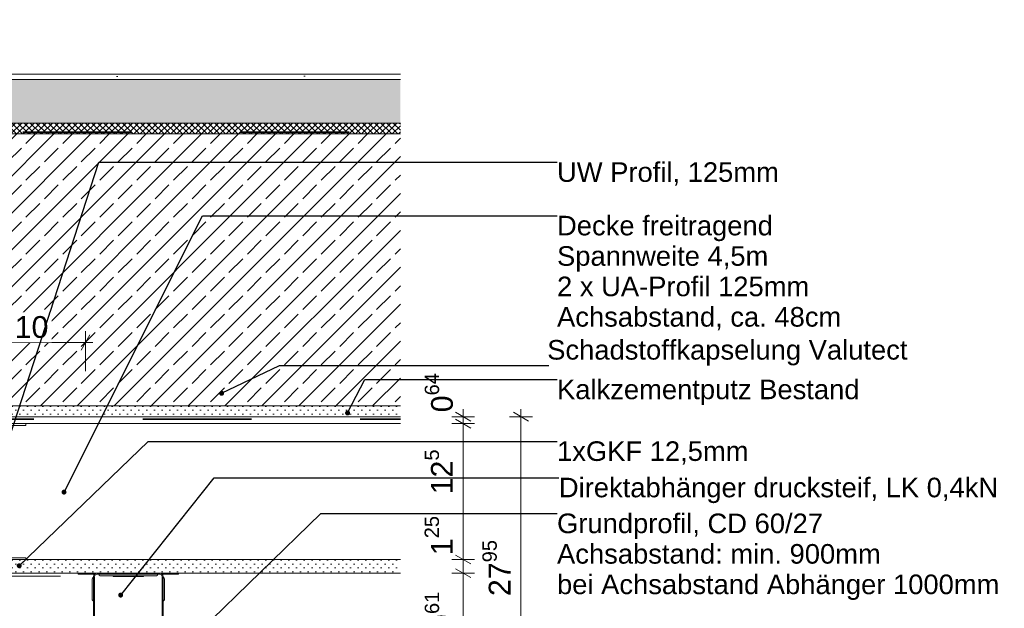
# Model space of a CAD drawing. Header units: metres. Extents: x -4 to 99, y -11 to 17.
# Tile 733 of 747: x 86.329 to 87.234, y -10.59 to -10.049. Entities that reach past the tile are written whole.
import ezdxf

# ---------------------------------------------------------------- set-up
doc = ezdxf.new("R2010")
doc.units = ezdxf.units.M
doc.header["$MEASUREMENT"] = 0
doc.linetypes.add('Strichlinie eng', pattern=[0.115, 0.075, -0.04])
doc.linetypes.add('Wipeout_Contour', pattern=[1, 0, -1])
for name, color, linetype in [('152 - Bemaßung_ Beschriftung.Ausbau', 7, 'Continuous'), ('301 - Elemente.Linie', 7, 'Continuous'), ('603 - Struktur.Bodenplatte_ Decke Roh', 7, 'Continuous'), ('650 - Abdeckung.Fußboden Aufbau', 7, 'Continuous'), ('Neubau_651 - Abdeckung.Decke abgehängt_ bekleidet', 7, 'Continuous'), ('Neubau_660 - Unterkonstruktion.Trockenbau', 7, 'Continuous')]:
    doc.layers.add(name, color=color, linetype=linetype)
doc.styles.add('ERSTELLTER_STIL_2', font='txt')
doc.dimstyles.new('ERSTELLTER_STIL__14', dxfattribs={"dimtxt": 0.02, "dimasz": 0.01064, "dimexe": 0.18, "dimexo": 0.0625, "dimgap": 0, "dimtad": 1, "dimtih": 1, "dimtoh": 1, "dimzin": 0, "dimdsep": 46, "dimtxsty": 'ERSTELLTER_STIL_2', "dimblk": 'ARROWHEAD_2', "dimblk1": 'ARROWHEAD_2', "dimblk2": 'ARROWHEAD_2', "dimcen": 0.09, "dimse1": 1, "dimse2": 1, "dimclrd": 7, "dimclre": 7, "dimclrt": 7, "dimazin": 0, "dimtfac": 1, "dimtdec": 4, "dimtmove": 0, "dimatfit": 3, "dimfxl": 1, "dimtolj": 1, "dimtzin": 0, "dimarcsym": 0})
doc.dimstyles.new('ERSTELLTER_STIL__15', dxfattribs={"dimtxt": 0.02, "dimasz": 0.01064, "dimexe": 0.18, "dimexo": 0.0625, "dimgap": 0, "dimtad": 1, "dimzin": 0, "dimdsep": 46, "dimtxsty": 'ERSTELLTER_STIL_2', "dimblk": 'ARROWHEAD_2', "dimblk1": 'ARROWHEAD_2', "dimblk2": 'ARROWHEAD_2', "dimcen": 0.09, "dimse1": 1, "dimse2": 1, "dimclrd": 7, "dimclre": 7, "dimclrt": 7, "dimazin": 0, "dimtfac": 1, "dimtdec": 4, "dimtmove": 0, "dimatfit": 3, "dimfxl": 1, "dimtolj": 1, "dimtzin": 0, "dimarcsym": 0})
doc.dimstyles.new('ERSTELLTER_STIL__5', dxfattribs={"dimtxt": 0.18, "dimasz": 0.00912, "dimexe": 0.18, "dimexo": 0.0625, "dimgap": 0, "dimtad": 0, "dimtih": 1, "dimtoh": 1, "dimdec": 4, "dimzin": 0, "dimdsep": 46, "dimcen": 0.09, "dimadec": 0, "dimazin": 0, "dimtfac": 1, "dimtdec": 4, "dimtmove": 0, "dimatfit": 3, "dimldrblk": 'ARROWHEAD_11', "dimfxl": 1, "dimtolj": 1, "dimtzin": 0, "dimarcsym": 0})
pattern_1 = [(45, (85.5796, -20.0986427), (-0.003535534, 0.003535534), [0, -0.005])]

# ---------------------------------------------------------------- blocks, each defined once
blk = doc.blocks.new('*D731', base_point=(85.5796, -20.09864))
at = {"layer": '152 - Bemaßung_ Beschriftung.Ausbau', "color": 7, "linetype": 'Continuous', "lineweight": 5}
for p, q in [((86.72983, -10.55346), (86.74383, -10.56154)), ((86.74733, -10.5575), (86.72633, -10.5575)), ((86.73683, -10.65364), (86.73683, -10.5575)), ((86.74733, -10.65364), (86.72633, -10.65364)), ((86.72983, -10.6496), (86.74383, -10.65768))]:
    blk.add_line(p, q, dxfattribs=at)
at = {"layer": '152 - Bemaßung_ Beschriftung.Ausbau', "color": 7, "lineweight": 5, "char_height": 0.02, "attachment_point": 7, "rotation": 90, "style": 'ERSTELLTER_STIL_2'}
for s, insert in [('\\A1;{\\pql;\\fArial|b0|i0|c0|p38;9\\fArial|b0|i0|c0|p38;\\A1{\\H.66x;\\S61^  ;}}', (86.73316, -10.61058)), ('\\A1;{\\pql;\\fArial|b0|i0|c0|p38;2\\fArial|b0|i0|c0|p38;\\A1{\\H.66x;\\S7^  ;}}', (86.73283, -10.6496))]:
    blk.add_mtext(s, dxfattribs=dict(at, insert=insert))
blk = doc.blocks.new('ARROWHEAD_2')
at = {"color": 0, "linetype": 'Continuous', "lineweight": 0}
for p, q in [((0, 0), (-1, 0)), ((-0.378, -0.655), (0.378, 0.655))]:
    blk.add_line(p, q, dxfattribs=at)
blk = doc.blocks.new('*D732', base_point=(85.5796, -20.09864))
at = {"layer": '152 - Bemaßung_ Beschriftung.Ausbau', "color": 7, "linetype": 'Continuous', "lineweight": 5}
for p, q in [((86.74733, -10.545), (86.72633, -10.545)), ((86.72983, -10.54096), (86.74383, -10.54904)), ((86.73683, -10.5575), (86.73683, -10.545)), ((86.72983, -10.55346), (86.74383, -10.56154)), ((86.74733, -10.5575), (86.72633, -10.5575))]:
    blk.add_line(p, q, dxfattribs=at)
blk = doc.blocks.new('*D733', base_point=(85.5796, -20.09864))
at = {"layer": '152 - Bemaßung_ Beschriftung.Ausbau', "color": 7, "linetype": 'Continuous', "lineweight": 5}
for p, q in [((86.74733, -10.42), (86.72633, -10.42)), ((86.74383, -10.42404), (86.72983, -10.41596)), ((86.73683, -10.545), (86.73683, -10.42)), ((86.74733, -10.545), (86.72633, -10.545)), ((86.72983, -10.54096), (86.74383, -10.54904))]:
    blk.add_line(p, q, dxfattribs=at)
at = {"layer": '152 - Bemaßung_ Beschriftung.Ausbau', "color": 7, "lineweight": 5, "char_height": 0.02, "attachment_point": 7, "rotation": 90, "style": 'ERSTELLTER_STIL_2'}
for s, insert in [('\\A1;{\\pql;\\fArial|b0|i0|c0|p38;12\\fArial|b0|i0|c0|p38;\\A1{\\H.66x;\\S5^  ;}}', (86.73305, -10.48508)), ('\\A1;{\\pql;\\fArial|b0|i0|c0|p38;1\\fArial|b0|i0|c0|p38;\\A1{\\H.66x;\\S25^  ;}}', (86.73305, -10.54096))]:
    blk.add_mtext(s, dxfattribs=dict(at, insert=insert))
blk = doc.blocks.new('*D734', base_point=(85.5796, -20.09864))
at = {"layer": '152 - Bemaßung_ Beschriftung.Ausbau', "color": 7, "linetype": 'Continuous', "lineweight": 5}
for p, q in [((86.72983, -10.4096), (86.74383, -10.41768)), ((86.73683, -10.41364), (86.73683, -10.4068)), ((86.74733, -10.41364), (86.72633, -10.41364)), ((86.74733, -10.42), (86.72633, -10.42)), ((86.74383, -10.42404), (86.72983, -10.41596)), ((86.73683, -10.42), (86.73683, -10.41364))]:
    blk.add_line(p, q, dxfattribs=at)
at = {"layer": '152 - Bemaßung_ Beschriftung.Ausbau', "color": 7, "lineweight": 5, "insert": (86.73316, -10.4096), "char_height": 0.02, "attachment_point": 7, "rotation": 90, "style": 'ERSTELLTER_STIL_2'}
blk.add_mtext('\\A1;{\\pql;\\fArial|b0|i0|c0|p38;0\\fArial|b0|i0|c0|p38;\\A1{\\H.66x;\\S64^  ;}}', dxfattribs=at)
blk = doc.blocks.new('*D737', base_point=(85.5796, -20.09864))
at = {"layer": '152 - Bemaßung_ Beschriftung.Ausbau', "color": 7, "linetype": 'Continuous', "lineweight": 5}
for p, q in [((86.29362, -10.33844), (86.28554, -10.35244)), ((86.28958, -10.35594), (86.28958, -10.33494)), ((86.38554, -10.35244), (86.39362, -10.33844)), ((86.38958, -10.37179), (86.38958, -10.33494)), ((86.28958, -10.34544), (86.38958, -10.34544)), ((86.38958, -10.34544), (86.39643, -10.34544))]:
    blk.add_line(p, q, dxfattribs=at)
at = {"color": 254, "linetype": 'Wipeout_Contour', "lineweight": 0, "ltscale": 347.827918}
blk.add_wipeout([(86.32066, -10.34519), (86.35851, -10.34519), (86.35851, -10.31769), (86.32066, -10.31769)], dxfattribs=at).dxf.layer = '152 - Bemaßung_ Beschriftung.Ausbau'
at = {"layer": '152 - Bemaßung_ Beschriftung.Ausbau', "color": 7, "lineweight": 5, "insert": (86.32441, -10.34144), "char_height": 0.02, "attachment_point": 7, "style": 'ERSTELLTER_STIL_2'}
blk.add_mtext('\\A1;{\\pql;\\fArial|b0|i0|c0|p38;10}', dxfattribs=at)
blk = doc.blocks.new('*D738', base_point=(85.5796, -20.09864))
at = {"layer": '152 - Bemaßung_ Beschriftung.Ausbau', "color": 7, "linetype": 'Continuous', "lineweight": 5}
for p, q in [((86.79697, -10.41768), (86.78297, -10.4096)), ((86.78997, -10.41364), (86.78997, -10.4068)), ((86.80047, -10.41364), (86.77947, -10.41364)), ((86.78997, -10.69314), (86.78997, -10.41364)), ((86.78297, -10.6891), (86.79697, -10.69718)), ((86.80047, -10.69314), (86.77947, -10.69314)), ((86.78997, -10.69999), (86.78997, -10.69314))]:
    blk.add_line(p, q, dxfattribs=at)
at = {"layer": '152 - Bemaßung_ Beschriftung.Ausbau', "color": 7, "lineweight": 5, "insert": (86.78619, -10.57859), "char_height": 0.02, "attachment_point": 7, "rotation": 90, "style": 'ERSTELLTER_STIL_2'}
blk.add_mtext('\\A1;{\\pql;\\fArial|b0|i0|c0|p38;27\\fArial|b0|i0|c0|p38;\\A1{\\H.66x;\\S95^  ;}}', dxfattribs=at)
blk = doc.blocks.new('ARROWHEAD_11')
at = {"color": 0, "linetype": 'Continuous', "lineweight": 0}
blk.add_line((0, 0), (-1, 0), dxfattribs=at)
at = {"color": 0, "linetype": 'Continuous', "lineweight": 0, "const_width": 0.25, "flags": 128}
blk.add_lwpolyline([(-0.125, 0, 1), (0.125, 0, 1)], format="xyb", close=True, dxfattribs=at)

msp = doc.modelspace()

# ---------------------------------------------------------------- hatches: boundary and pattern name
at = {"layer": '603 - Struktur.Bodenplatte_ Decke Roh', "linetype": 'Continuous', "lineweight": 5}
h = msp.add_hatch(dxfattribs=at)
h.set_pattern_fill('Beton__Stahlbeton_0003', style=0, pattern_type=2)
h.set_pattern_definition([(45, (85.5796, -20.098643), (-0.01697056, 0.01697056), []), (45, (85.571115, -20.090157), (-0.01697056, 0.01697056), [0.018, -0.006])])
h.paths.add_polyline_path([(85.5846, -10.40364), (85.8246, -10.40364), (85.96958, -10.40364), (86.28958, -10.40364), (86.67908, -10.40364), (86.67908, -10.15364), (85.5846, -10.15364)])
h = msp.add_hatch(dxfattribs=at)
h.set_pattern_fill('Gips_0003', style=0, pattern_type=2)
h.set_pattern_definition(pattern_1)
h.paths.add_polyline_path([(86.28958, -10.40364), (86.28958, -10.41364), (86.67908, -10.41364), (86.67908, -10.40364)])
at = {"layer": '650 - Abdeckung.Fußboden Aufbau', "linetype": 'Continuous', "lineweight": 5}
h = msp.add_hatch(dxfattribs=at)
h.set_pattern_fill('Teppich_0003', color=1, style=0, pattern_type=2)
h.set_pattern_definition([(45, (85.5796, -20.038643), (-0.01909188, 0.01909188), [0, -0.018, 0, -0.027]), (110, (85.6396, -20.038643), (0.0253717, 0.009234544), [0, -0.0132, 0, -0.0228])])
h.paths.add_polyline_path([(86.67908, -10.09864), (85.8346, -10.09864), (85.8346, -10.10364), (86.67908, -10.10364)])
h = msp.add_hatch(dxfattribs=at)
h.set_pattern_fill('Beton__unbewehrt_0003', color=1, style=0, pattern_type=2)
h.set_pattern_definition([(45, (85.5796, -20.098643), (-0.007071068, 0.007071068), [0.0075, -0.0025]), (45, (85.5796, -20.091572), (-0.007071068, 0.007071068), [0.0075, -0.0025])])
h.paths.add_polyline_path([(85.8346, -10.10364), (85.8346, -10.14364), (86.67908, -10.14364), (86.67908, -10.10364)])
h = msp.add_hatch(dxfattribs=at)
h.set_pattern_fill('Dämmung__hart_2_0003', color=1, style=0, pattern_type=2)
h.set_pattern_definition([(45, (85.5796, -20.0986427), (-0.0028284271, 0.0028284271), []), (135, (85.5796, -20.0986427), (0.0028284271, 0.0028284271), [])])
h.paths.add_polyline_path([(85.8346, -10.14364), (85.8346, -10.15364), (86.67908, -10.15364), (86.67908, -10.14364)])
at = {"layer": 'Neubau_651 - Abdeckung.Decke abgehängt_ bekleidet', "linetype": 'Continuous', "lineweight": 5}
h = msp.add_hatch(dxfattribs=at)
h.set_pattern_fill('Gips_0003', style=0, pattern_type=2)
h.set_pattern_definition(pattern_1)
h.paths.add_polyline_path([(86.28958, -10.5575), (86.67908, -10.5575), (86.67908, -10.545), (86.28958, -10.545)])

# ---------------------------------------------------------------- linework, layer by layer
at = {"layer": '301 - Elemente.Linie', "color": 1, "linetype": 'Continuous', "lineweight": 18}
msp.add_line((86.31669, -10.56015), (86.36669, -10.56015), dxfattribs=at)
at = {"layer": '301 - Elemente.Linie', "color": 92, "linetype": 'Strichlinie eng', "lineweight": 35, "ltscale": 0.2, "true_color": 0x00be00, "flags": 128}
for points in [[(85.83557, -10.04864), (85.83557, -10.15216), (86.67908, -10.15216)], [(86.29219, -10.46595), (86.29219, -10.41595), (86.67908, -10.41595)]]:
    msp.add_lwpolyline(points, dxfattribs=at)
at = {"layer": '301 - Elemente.Linie', "color": 1, "linetype": 'Continuous', "lineweight": 13, "flags": 128}
for points in [[(86.67908, -10.545), (86.29845, -10.545), (86.29845, -10.42), (86.67908, -10.42)], [(86.67908, -10.5575), (86.28958, -10.5575), (86.28958, -10.545), (86.67908, -10.545)]]:
    msp.add_lwpolyline(points, dxfattribs=at)
at = {"layer": '301 - Elemente.Linie', "color": 1, "linetype": 'Continuous', "lineweight": 5, "flags": 128}
for points in [[(86.39779, -10.5585), (86.38296, -10.5585), (86.38296, -10.5575), (86.40008, -10.5575)], [(86.41496, -10.56), (86.41496, -10.56063), (86.44296, -10.56063), (86.44296, -10.56)], [(86.45783, -10.5575), (86.47496, -10.5575), (86.47496, -10.5585), (86.46012, -10.5585)]]:
    msp.add_lwpolyline(points, dxfattribs=at)
for points in [[(86.39696, -10.58326, -0.093781), (86.3961, -10.58246, -0.160861), (86.39571, -10.58127), (86.39571, -10.56324, -0.160861), (86.3961, -10.56205, -0.093781), (86.39696, -10.56126)], [(86.39696, -10.65971), (86.39696, -10.56063, -0.414214), (86.40008, -10.5575), (86.45783, -10.5575, -0.414214), (86.46096, -10.56063), (86.46096, -10.65998)], [(86.45996, -10.65706), (86.45996, -10.56063, 0.414214), (86.45783, -10.5585), (86.40008, -10.5585, 0.414214), (86.39796, -10.56063), (86.39796, -10.65705)], [(86.45618, -10.5585, -0.211511), (86.45499, -10.55988, -0.111248), (86.45446, -10.56), (86.40346, -10.56, -0.111248), (86.40292, -10.55988, -0.211511), (86.40173, -10.5585)], [(86.46096, -10.56126, -0.093781), (86.46181, -10.56205, -0.160861), (86.46221, -10.56324), (86.46221, -10.58127, -0.160861), (86.46181, -10.58246, -0.093781), (86.46096, -10.58326)]]:
    msp.add_lwpolyline(points, format="xyb", dxfattribs=at)
at = {"layer": '603 - Struktur.Bodenplatte_ Decke Roh', "color": 7, "linetype": 'Continuous', "lineweight": 5}
msp.add_line((86.67908, -10.41364), (86.32908, -10.41364), dxfattribs=at)
at = {"layer": '603 - Struktur.Bodenplatte_ Decke Roh', "color": 7, "linetype": 'Continuous', "lineweight": 13, "flags": 128}
for points in [[(86.67908, -10.15364), (85.8346, -10.15364), (85.8246, -10.15364)], [(86.67908, -10.40364), (86.28958, -10.40364), (86.27958, -10.40364), (85.97958, -10.40364), (85.96958, -10.40364), (85.8246, -10.40364)]]:
    msp.add_lwpolyline(points, dxfattribs=at)
at = {"layer": '603 - Struktur.Bodenplatte_ Decke Roh', "color": 7, "linetype": 'Continuous', "lineweight": 5, "flags": 128}
msp.add_lwpolyline([(86.32908, -10.41364), (86.31658, -10.41364), (86.28958, -10.41364)], dxfattribs=at)
at = {"layer": '650 - Abdeckung.Fußboden Aufbau', "color": 1, "linetype": 'Continuous', "lineweight": 9}
for p, q in [((86.67908, -10.09864), (85.8346, -10.09864)), ((86.67908, -10.10364), (85.8346, -10.10364)), ((86.67908, -10.14364), (85.8346, -10.14364))]:
    msp.add_line(p, q, dxfattribs=at)
at = {"layer": 'Neubau_660 - Unterkonstruktion.Trockenbau', "color": 1, "linetype": 'Continuous', "lineweight": 5, "flags": 128}
for points in [[(86.29658, -10.42), (86.33458, -10.42), (86.33458, -10.42175), (86.29658, -10.42175, 0.414214)], [(86.29658, -10.54325), (86.33458, -10.54325), (86.33458, -10.545), (86.29658, -10.545, -0.414214)]]:
    msp.add_lwpolyline(points, format="xyb", dxfattribs=at)

# ---------------------------------------------------------------- texts
at = {"layer": '152 - Bemaßung_ Beschriftung.Ausbau', "color": 7, "linetype": 'Continuous', "lineweight": 9, "char_height": 0.018, "style": 'ERSTELLTER_STIL_2'}
for s, insert, attachment_point in [('\\A1;{\\pql;\\fArial|b0|i0|c0|p38;UW\\fArial|b0|i0|c0|p38; Profil, \\fArial|b0|i0|c0|p38;125mm}', (86.82314, -10.17975), 1), ('\\A1;{\\pqr;\\fArial|b0|i0|c0|p38;Schadstoffkapselung\\fArial|b0|i0|c0|p38; \\fArial|b0|i0|c0|p38;Valutect}', (87.14537, -10.36657), 9), ('\\A1;{\\pql;\\fArial|b0|i0|c0|p38;Kalkzementputz\\fArial|b0|i0|c0|p38; Bestand}', (86.82314, -10.37954), 1), ('\\A1;{\\pql;\\fArial|b0|i0|c0|p38;1xGKF 12,5mm}', (86.82314, -10.43629), 1), ('\\A1;{\\pql;\\fArial|b0|i0|c0|p38;Direkta\\fArial|b0|i0|c0|p38;bhänger\\fArial|b0|i0|c0|p38; drucksteif, LK 0,4kN\\fArial|b0|i0|c0|p38; }', (86.82485, -10.46973), 1)]:
    msp.add_mtext(s, dxfattribs=dict(at, insert=insert, attachment_point=attachment_point))
at = {"layer": '152 - Bemaßung_ Beschriftung.Ausbau', "color": 7, "linetype": 'Continuous', "lineweight": 9, "char_height": 0.018, "attachment_point": 1, "style": 'ERSTELLTER_STIL_2'}
for s, insert, line_spacing_factor in [('\\A1;{\\pql;\\fArial|b0|i0|c0|p38;Decke freitragend\\P\\pql;\\fArial|b0|i0|c0|p38;Spannweite 4,5m\\P\\pql;\\fArial|b0|i0|c0|p38;2 x UA-Profil 125mm\\P\\pql;\\fArial|b0|i0|c0|p38;Achsabstand, ca. 48cm}', (86.82314, -10.22893), 0.932056), ('\\A1;{\\pql;\\fArial|b0|i0|c0|p38;Grundprofil, CD 60/27\\P\\pql;\\fArial|b0|i0|c0|p38;Achsabstand: min. 900mm\\P\\pql;\\fArial|b0|i0|c0|p38;bei Achsabstand Abhänger 1000mm}', (86.82314, -10.5027), 0.934447)]:
    msp.add_mtext(s, dxfattribs=dict(at, insert=insert, line_spacing_factor=line_spacing_factor))

# ---------------------------------------------------------------- dimensions: what is measured, and where the dimension line sits
at = {"layer": '152 - Bemaßung_ Beschriftung.Ausbau', "color": 7, "linetype": 'Continuous', "lineweight": 5}
for base, p1, p2, picture, middle in [((86.73683, -10.41364), (86.67908, -10.42), (86.67908, -10.41364), '*D734', (86.72283, -10.36734)), ((86.7368298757, -10.4200022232), (86.6790824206, -10.5450022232), (86.6790824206, -10.4200022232), '*D733', (86.7228298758, -10.4428234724)), ((86.78997, -10.41364), (86.67908, -10.69314), (86.67908, -10.41364), '*D738', (86.77597, -10.5287)), ((86.73683, -10.545), (86.67908, -10.5575), (86.67908, -10.545), '*D732', (86.72283, -10.4987)), ((86.73683, -10.5575), (86.67908, -10.65364), (86.67908, -10.5575), '*D731', (86.72283, -10.56832))]:
    dim = msp.add_linear_dim(base=base, p1=p1, p2=p2, angle=90, dimstyle='ERSTELLTER_STIL__15', dxfattribs=at)
    dim.commit()
    dim.dimension.update_dxf_attribs({"geometry": picture, "text_midpoint": middle, "dimtype": 160, "text_rotation": 90})

# ---------------------------------------------------------------- leaders
at = {"layer": '152 - Bemaßung_ Beschriftung.Ausbau', "color": 7, "linetype": 'Continuous', "lineweight": 9, "annotation_type": 0, "has_hookline": 1, "hookline_direction": 0}
for points, text_width in [([(86.51471, -10.39211), (86.56794, -10.36657), (86.81572, -10.36657)], 0.32965), ([(86.63051, -10.41023), (86.64652, -10.37954), (86.82314, -10.37954)], 0.27425), ([(86.32861, -10.55069), (86.44711, -10.43629), (86.82314, -10.43629)], 0.17159), ([(86.42191, -10.57767), (86.50772, -10.46973), (86.82485, -10.46973)], 0.40894), ([(86.46709, -10.63744), (86.60594, -10.5027), (86.82314, -10.5027)], 0.40315)]:
    msp.add_leader(points, dimstyle='ERSTELLTER_STIL__5', dxfattribs=dict(at, text_width=text_width))

# ---------------------------------------------------------------- next in the draw order: dimensions: what is measured, and where the dimension line sits
at = {"layer": '152 - Bemaßung_ Beschriftung.Ausbau', "color": 7, "linetype": 'Continuous', "lineweight": 5}
dim = msp.add_linear_dim(base=(86.38958, -10.34544), p1=(86.28958, -10.41364), p2=(86.38958, -10.37179), dimstyle='ERSTELLTER_STIL__14', dxfattribs=at)
dim.commit()
dim.dimension.update_dxf_attribs({"geometry": '*D737', "text_midpoint": (86.33965, -10.33144), "dimtype": 160})

# ---------------------------------------------------------------- next in the draw order: leaders
at = {"layer": '152 - Bemaßung_ Beschriftung.Ausbau', "color": 7, "linetype": 'Continuous', "lineweight": 9, "annotation_type": 0, "has_hookline": 1, "hookline_direction": 0}
for points, text_width in [([(86.31604, -10.44425), (86.4017, -10.17975), (86.82314, -10.17975)], 0.20025), ([(86.36982, -10.48297), (86.49721, -10.22893), (86.82314, -10.22893)], 0.25954)]:
    msp.add_leader(points, dimstyle='ERSTELLTER_STIL__5', dxfattribs=dict(at, text_width=text_width))

doc.saveas('drawing.dxf')
